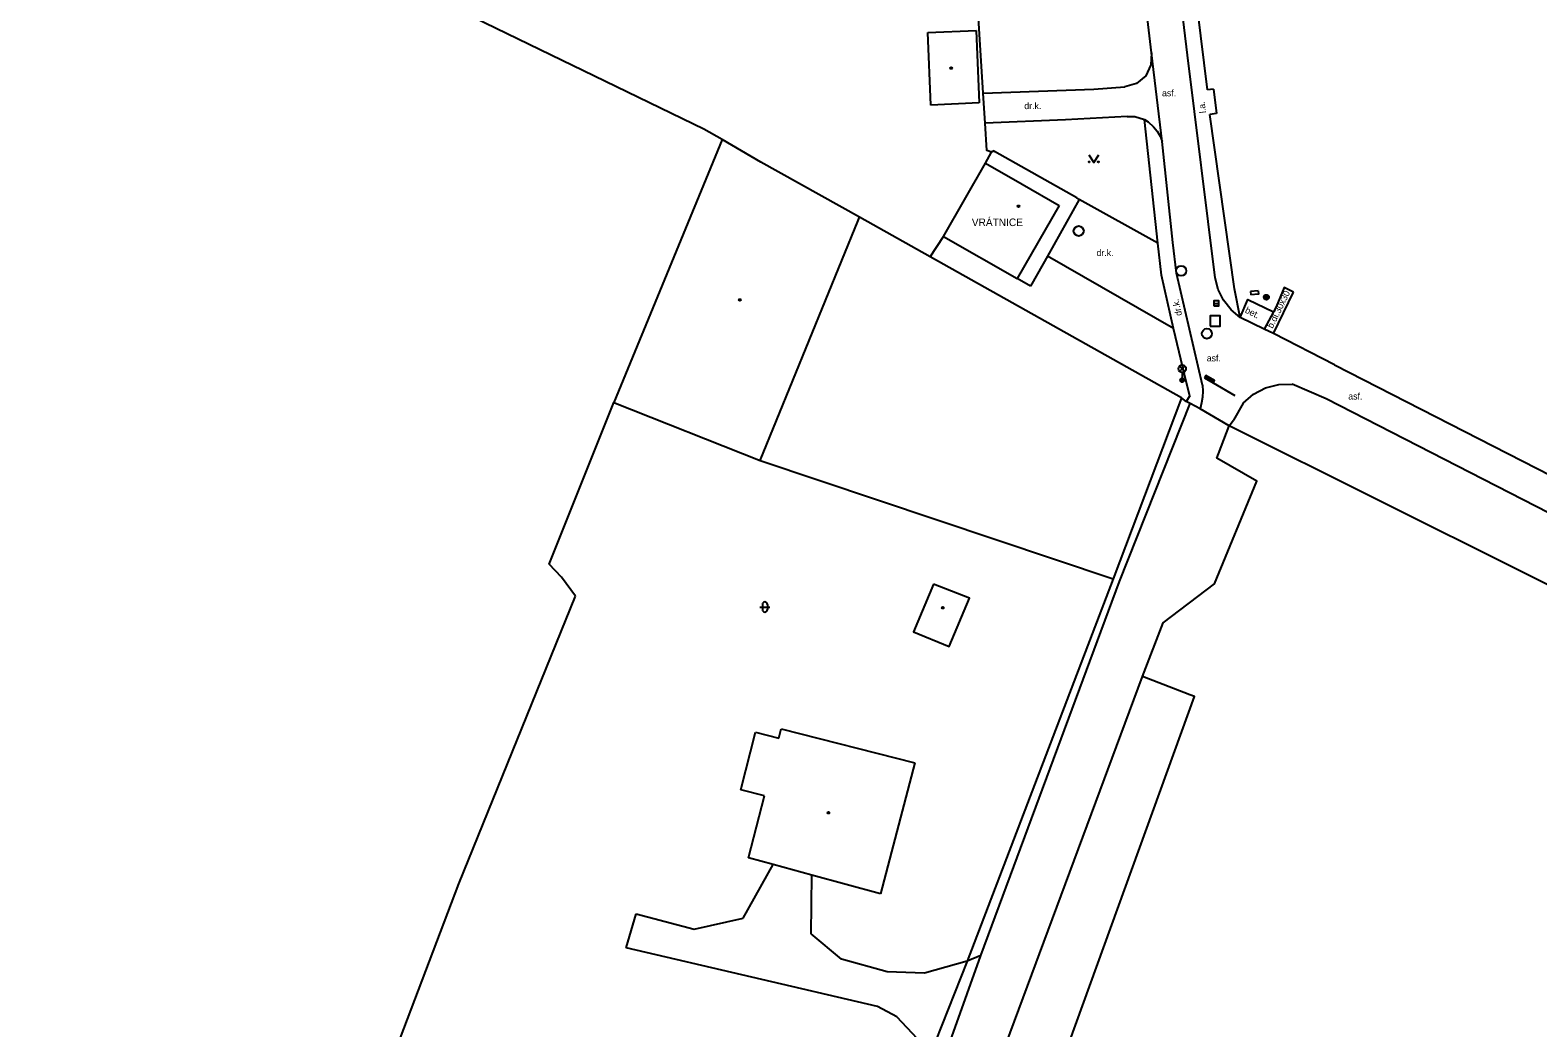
# Model space of a CAD drawing. Extents: x -599951 to -598963, y -1164095 to -1162939.
# Drawn here: x -599756.7 to -599607.3, y -1163968.6 to -1163869.8 of the extents above; entities that cross this region are included whole.
import ezdxf

# ---------------------------------------------------------------- set-up
doc = ezdxf.new("R2010")
doc.units = 0
for name, color, linetype in [('Level 10', 7, 'Continuous'), ('Level 11', 7, 'Continuous'), ('Level 24', 7, 'Continuous'), ('Level 25', 7, 'Continuous'), ('Level 26', 7, 'Continuous'), ('Level 27', 7, 'Continuous'), ('Level 33', 7, 'Continuous'), ('Level 36', 7, 'Continuous'), ('Level 39', 7, 'Continuous'), ('Level 40', 7, 'Continuous'), ('Level 41', 7, 'Continuous'), ('Level 5', 7, 'Continuous'), ('Level 51', 7, 'Continuous'), ('Level 52', 7, 'Continuous'), ('Level 54', 7, 'Continuous'), ('Level 7', 7, 'Continuous'), ('Level 8', 7, 'Continuous')]:
    doc.layers.add(name, color=color, linetype=linetype)

msp = doc.modelspace()

# ---------------------------------------------------------------- linework, layer by layer
at = {"layer": 'Level 10'}
for points in [[(-599662.51, -1163961.47), (-599648.74, -1163924.39), (-599641.76, -1163906.77)], [(-599646.48, -1163933.83), (-599644.43, -1163928.51), (-599639.34, -1163924.64), (-599635.16, -1163914.46), (-599639.11, -1163912.19), (-599638.95, -1163911.75), (-599637.87, -1163908.97)], [(-599646.48, -1163933.83), (-599644.43, -1163928.51), (-599639.34, -1163924.64), (-599635.16, -1163914.46), (-599639.11, -1163912.19), (-599638.95, -1163911.75), (-599637.87, -1163908.97)], [(-599660.44, -1163971.44), (-599655.71, -1163973.47), (-599655.05, -1163973.76), (-599641.31, -1163935.8), (-599641.77, -1163935.62), (-599646.48, -1163933.83)], [(-599662.51, -1163961.47), (-599663.84, -1163962.02)], [(-599662.51, -1163961.47), (-599663.84, -1163962.02)]]:
    msp.add_lwpolyline(points, dxfattribs=at)
at = {"layer": 'Level 11'}
for points in [[(-599640.02, -1163875.69), (-599642.99, -1163851.58), (-599643.14, -1163847.9)], [(-599639.28, -1163894.31), (-599642.02, -1163872.23), (-599643.58, -1163859.34), (-599644.55, -1163850.96), (-599644.42, -1163848.95)], [(-599645.58, -1163872.02), (-599647.05, -1163859.64)], [(-599645.58, -1163872.02), (-599645.64, -1163873.21), (-599646.16, -1163874.28), (-599647.07, -1163875.05), (-599648.21, -1163875.39)], [(-599644.53, -1163880.79), (-599645.58, -1163872.02)], [(-599662.25, -1163876.01), (-599651.3, -1163875.61)], [(-599651.3, -1163875.61), (-599648.21, -1163875.39)], [(-599639.44, -1163875.62), (-599640.02, -1163875.69)], [(-599639.44, -1163875.62), (-599639.15, -1163878.02)], [(-599647.98, -1163878.33), (-599654.09, -1163878.66)], [(-599647.98, -1163878.33), (-599647.25, -1163878.33), (-599646.28, -1163878.62)], [(-599639.15, -1163878.02), (-599639.79, -1163878.11)], [(-599636.78, -1163898.23), (-599637.37, -1163895.39), (-599639.79, -1163878.11)], [(-599654.09, -1163878.66), (-599662.07, -1163878.97)], [(-599646.28, -1163878.62), (-599645.91, -1163878.84), (-599645.37, -1163879.33)], [(-599644.96, -1163890.89), (-599646.28, -1163878.62)], [(-599645.37, -1163879.33), (-599645.02, -1163879.77), (-599644.73, -1163880.26), (-599644.53, -1163880.79)], [(-599688.13, -1163880.61), (-599698.85, -1163906.66), (-599684.36, -1163912.42), (-599674.66, -1163888.63), (-599674.53, -1163888.31)], [(-599688.13, -1163880.61), (-599698.85, -1163906.66), (-599684.36, -1163912.42), (-599674.66, -1163888.63), (-599674.53, -1163888.31)], [(-599640.52, -1163904.96), (-599643.12, -1163893.86), (-599643.46, -1163890.82), (-599644.53, -1163880.79)], [(-599644.96, -1163890.89), (-599652.74, -1163886.54)], [(-599643.4, -1163899.34), (-599644.59, -1163894.04), (-599644.96, -1163890.89)], [(-599643.4, -1163899.34), (-599655.88, -1163892.16)], [(-599636.78, -1163898.23), (-599637.7, -1163897.47), (-599638.44, -1163896.53), (-599638.97, -1163895.46), (-599639.28, -1163894.31)], [(-599636.78, -1163898.23), (-599636.02, -1163896.46), (-599633.5, -1163897.68)], [(-599631.5, -1163895.72), (-599632.45, -1163895.28), (-599633.23, -1163897.17), (-599633.5, -1163897.68)], [(-599633.49, -1163899.83), (-599631.5, -1163895.72)], [(-599633.5, -1163897.68), (-599634.42, -1163899.41)], [(-599641.8, -1163906), (-599642.13, -1163904.71), (-599643.4, -1163899.34)], [(-599634.42, -1163899.41), (-599636.78, -1163898.23)], [(-599633.49, -1163899.83), (-599634.42, -1163899.41)], [(-599627.45, -1163902.93), (-599633.49, -1163899.83)], [(-599640.52, -1163904.96), (-599640.5, -1163905.55), (-599640.53, -1163906.13), (-599640.62, -1163906.71), (-599640.77, -1163907.28)], [(-599636.51, -1163906.73), (-599635.49, -1163905.84), (-599634.29, -1163905.21)], [(-599634.29, -1163905.21), (-599632.98, -1163904.87), (-599631.63, -1163904.85)], [(-599628.27, -1163906.29), (-599631.63, -1163904.85)], [(-599702.65, -1163925.87), (-599704.06, -1163923.96), (-599705.29, -1163922.69), (-599698.85, -1163906.66)], [(-599636.51, -1163906.73), (-599637.44, -1163908.42)], [(-599667.2, -1163924.66), (-599669.16, -1163929.39), (-599665.64, -1163930.85), (-599663.63, -1163926.07), (-599667.2, -1163924.66)], [(-599660.44, -1163971.44), (-599646.48, -1163933.83)], [(-599666.71, -1163973.31), (-599662.51, -1163961.47)]]:
    msp.add_lwpolyline(points, dxfattribs=at)
at = {"layer": 'Level 24'}
for points in [[(-599635.01, -1163895.61), (-599635.77, -1163895.65)], [(-599635.77, -1163895.65), (-599635.74, -1163895.99)], [(-599635.01, -1163895.61), (-599634.99, -1163895.94), (-599635.74, -1163895.99)]]:
    msp.add_lwpolyline(points, dxfattribs=at)
at = {"layer": 'Level 25'}
for radius in [0.25, 0.2, 0.15, 0.1, 0.05]:
    msp.add_circle((-599634.2, -1163896.23), radius, dxfattribs=at)
at = {"layer": 'Level 26'}
msp.add_lwpolyline([(-599639.77, -1163899.09), (-599638.77, -1163899.09), (-599638.77, -1163898.09), (-599639.77, -1163898.09)], close=True, dxfattribs=at)
at = {"layer": 'Level 27'}
msp.add_line((-599639.41, -1163896.85), (-599638.91, -1163896.85), dxfattribs=at)
msp.add_lwpolyline([(-599639.41, -1163897.1), (-599638.91, -1163897.1), (-599638.91, -1163896.6), (-599639.41, -1163896.6)], close=True, dxfattribs=at)
for centre in [(-599652.8, -1163889.67), (-599642.64, -1163893.62), (-599640.09, -1163899.84)]:
    msp.add_circle(centre, 0.5, dxfattribs=at)
at = {"layer": 'Level 33'}
for p, q in [((-599642.8, -1163903.59), (-599642.27, -1163903.06)), ((-599642.8, -1163903.06), (-599642.27, -1163903.59)), ((-599642.54, -1163903.7), (-599642.54, -1163904.45)), ((-599639.47, -1163904.72), (-599637.31, -1163905.98))]:
    msp.add_line(p, q, dxfattribs=at)
for points in [[(-599640.33, -1163904.21), (-599639.47, -1163904.72), (-599639.34, -1163904.5), (-599640.2, -1163903.99)], [(-599640.26, -1163904.19), (-599639.49, -1163904.65), (-599639.41, -1163904.52), (-599640.19, -1163904.06)], [(-599640.19, -1163904.17), (-599639.5, -1163904.58), (-599639.48, -1163904.54), (-599640.17, -1163904.13)]]:
    msp.add_lwpolyline(points, close=True, dxfattribs=at)
for centre, radius in [((-599642.54, -1163903.32), 0.375), ((-599642.54, -1163904.45), 0.2), ((-599642.54, -1163904.45), 0.145), ((-599642.54, -1163904.45), 0.0876)]:
    msp.add_circle(centre, radius, dxfattribs=at)
at = {"layer": 'Level 36'}
for p, q in [((-599684.39, -1163926.93), (-599683.39, -1163926.93)), ((-599684.14, -1163926.68), (-599684.14, -1163927.18)), ((-599683.64, -1163926.68), (-599683.64, -1163927.18))]:
    msp.add_line(p, q, dxfattribs=at)
msp.add_lwpolyline([(-599651.8, -1163882.12), (-599651.3, -1163882.87), (-599650.8, -1163882.12)], dxfattribs=at)
for centre in [(-599651.75, -1163882.82), (-599650.85, -1163882.82)]:
    msp.add_circle(centre, 0.05, dxfattribs=at)
for centre, start, end in [((-599683.89, -1163926.68), 0, 180), ((-599683.89, -1163927.18), 180, 0)]:
    msp.add_arc(centre, 0.25, start, end, dxfattribs=at)
at = {"layer": 'Level 39'}
for centre, radius in [((-599665.43, -1163873.52), 0.09), ((-599665.43, -1163873.52), 0.0398), ((-599658.76, -1163887.22), 0.09), ((-599658.76, -1163887.22), 0.0398), ((-599686.38, -1163896.5), 0.09), ((-599686.38, -1163896.5), 0.0398), ((-599666.27, -1163927), 0.09), ((-599666.27, -1163927), 0.0398), ((-599677.6, -1163947.32), 0.09), ((-599677.6, -1163947.32), 0.0398)]:
    msp.add_circle(centre, radius, dxfattribs=at)
at = {"layer": 'Level 5'}
for points in [[(-599666.21, -1163890.21), (-599662.05, -1163882.95)], [(-599662.05, -1163882.95), (-599661.43, -1163881.87), (-599661.32, -1163881.68)], [(-599662.05, -1163882.95), (-599658.4, -1163885.04), (-599654.74, -1163887.14)], [(-599661.32, -1163881.68), (-599661.14, -1163881.78)], [(-599652.74, -1163886.54), (-599652.99, -1163886.38), (-599661.14, -1163881.78)], [(-599654.74, -1163887.14), (-599658.88, -1163894.39)], [(-599652.74, -1163886.54), (-599655.88, -1163892.16)], [(-599666.21, -1163890.21), (-599658.88, -1163894.39)], [(-599655.88, -1163892.16), (-599657.44, -1163894.91), (-599657.57, -1163895.12)], [(-599657.57, -1163895.12), (-599658.88, -1163894.39)]]:
    msp.add_lwpolyline(points, dxfattribs=at)
at = {"layer": 'Level 51'}
for points in [[(-599661.43, -1163881.87), (-599661.9, -1163881.68), (-599662.07, -1163878.97), (-599662.25, -1163876.01), (-599664.1, -1163846.2), (-599756.71, -1163800.3)], [(-599661.43, -1163881.87), (-599661.9, -1163881.68), (-599662.07, -1163878.97), (-599662.25, -1163876.01), (-599664.1, -1163846.2), (-599756.71, -1163800.3)], [(-599689.95, -1163879.57), (-599743.1, -1163853.79)], [(-599689.95, -1163879.57), (-599743.1, -1163853.79)], [(-599688.13, -1163880.61), (-599689.95, -1163879.57)], [(-599684.31, -1163882.84), (-599688.13, -1163880.61)], [(-599684.31, -1163882.84), (-599688.13, -1163880.61)], [(-599667.51, -1163892.24), (-599674.53, -1163888.31), (-599684.31, -1163882.84)], [(-599667.51, -1163892.24), (-599674.53, -1163888.31), (-599684.31, -1163882.84)], [(-599667.51, -1163892.24), (-599666.21, -1163890.21)], [(-599667.51, -1163892.24), (-599666.21, -1163890.21)], [(-599642.61, -1163906.19), (-599667.51, -1163892.24)], [(-599642.61, -1163906.19), (-599667.51, -1163892.24)], [(-599642.61, -1163906.19), (-599667.51, -1163892.24)], [(-599642.61, -1163906.19), (-599649.37, -1163924.15)], [(-599642.61, -1163906.19), (-599649.37, -1163924.15)], [(-599642.61, -1163906.19), (-599649.37, -1163924.15)], [(-599642.14, -1163906.57), (-599642.61, -1163906.19)], [(-599642.14, -1163906.57), (-599642.61, -1163906.19)], [(-599642.14, -1163906.57), (-599642.61, -1163906.19)], [(-599593.78, -1163930.98), (-599637.87, -1163908.97)], [(-599593.78, -1163930.98), (-599637.87, -1163908.97)], [(-599684.36, -1163912.42), (-599649.37, -1163924.15)], [(-599684.36, -1163912.42), (-599649.37, -1163924.15)], [(-599649.37, -1163924.15), (-599663.84, -1163962.02)], [(-599649.37, -1163924.15), (-599663.84, -1163962.02)], [(-599714.24, -1163954.35), (-599702.65, -1163925.87)], [(-599686.04, -1163957.75), (-599683.07, -1163952.46)], [(-599679.31, -1163959.33), (-599679.23, -1163953.5)], [(-599697.63, -1163960.72), (-599696.65, -1163957.33)], [(-599696.65, -1163957.33), (-599690.89, -1163958.87)], [(-599690.89, -1163958.87), (-599686.04, -1163957.75)], [(-599672.74, -1163966.52), (-599697.63, -1163960.72)], [(-599676.3, -1163961.82), (-599679.31, -1163959.33)], [(-599671.78, -1163963.1), (-599676.3, -1163961.82)], [(-599663.84, -1163962.02), (-599668.08, -1163963.21)], [(-599663.84, -1163962.02), (-599668.08, -1163963.21)], [(-599663.84, -1163962.02), (-599667.63, -1163971.54)], [(-599663.84, -1163962.02), (-599667.63, -1163971.54)], [(-599668.08, -1163963.21), (-599671.78, -1163963.1)], [(-599670.81, -1163967.53), (-599672.74, -1163966.52)], [(-599668.76, -1163969.74), (-599670.81, -1163967.53)]]:
    msp.add_lwpolyline(points, dxfattribs=at)
at = {"layer": 'Level 52'}
for points in [[(-599667.76, -1163870), (-599662.96, -1163869.8)], [(-599667.46, -1163877.19), (-599667.76, -1163870)], [(-599662.96, -1163869.8), (-599662.65, -1163876.98)], [(-599662.65, -1163876.98), (-599667.46, -1163877.19)], [(-599686.28, -1163945.05), (-599684.83, -1163939.33)], [(-599684.83, -1163939.33), (-599682.5, -1163939.92)], [(-599682.5, -1163939.92), (-599682.27, -1163939)], [(-599682.27, -1163939), (-599669.05, -1163942.36)], [(-599669.05, -1163942.36), (-599672.43, -1163955.35)], [(-599683.95, -1163945.64), (-599686.28, -1163945.05)], [(-599685.52, -1163951.79), (-599683.95, -1163945.64)], [(-599683.07, -1163952.46), (-599685.52, -1163951.79)], [(-599679.23, -1163953.5), (-599683.07, -1163952.46)], [(-599672.43, -1163955.35), (-599679.23, -1163953.5)]]:
    msp.add_lwpolyline(points, dxfattribs=at)
at = {"layer": 'Level 54'}
for points in [[(-599627.45, -1163902.93), (-599585.92, -1163924.17)], [(-599586.71, -1163927.6), (-599628.27, -1163906.29)]]:
    msp.add_lwpolyline(points, dxfattribs=at)
at = {"layer": 'Level 7'}
for points in [[(-599641.8, -1163906), (-599642.14, -1163906.57)], [(-599641.8, -1163906), (-599642.14, -1163906.57)], [(-599637.87, -1163908.97), (-599637.44, -1163908.42)], [(-599725.87, -1163985.03), (-599714.24, -1163954.35)]]:
    msp.add_lwpolyline(points, dxfattribs=at)
at = {"layer": 'Level 8'}
for points in [[(-599640.77, -1163907.28), (-599641.76, -1163906.77), (-599642.14, -1163906.57)], [(-599640.77, -1163907.28), (-599641.76, -1163906.77), (-599642.14, -1163906.57)], [(-599637.87, -1163908.97), (-599640.77, -1163907.28)]]:
    msp.add_lwpolyline(points, dxfattribs=at)

# ---------------------------------------------------------------- texts
at = {"layer": 'Level 40'}
for s, p in [('dr.k.', (-599658.19, -1163877.59)), ('asf.', (-599644.54, -1163876.32)), ('dr.k.', (-599651.03, -1163892.15)), ('asf.', (-599640.11, -1163902.59)), ('asf.', (-599626.08, -1163906.37))]:
    msp.add_text(s, height=0.65, dxfattribs=at).set_placement(p)
for s, rotation, p in [('l.a.', 97.1111, (-599640.17, -1163877.95)), ('dr.k.', 102.1478, (-599642.55, -1163898.01)), ('b.dl.30x30', 64, (-599633.58, -1163899.38)), ('bet.', 334, (-599636.38, -1163897.73))]:
    msp.add_text(s, height=0.65, rotation=rotation, dxfattribs=at).set_placement(p)
at = {"layer": 'Level 41'}
msp.add_text('VRÁTNICE', height=0.75, dxfattribs=at).set_placement((-599663.39, -1163889.18))

doc.saveas('drawing.dxf')
